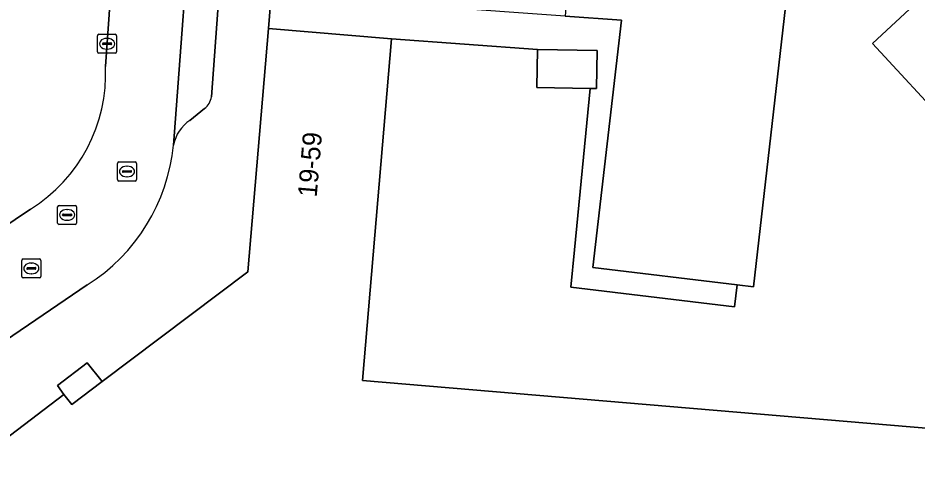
# Model space of a CAD drawing. Extents: x 159960 to 160866, y 382700 to 383354.
# Drawn here: x 160578.69 to 160625.92, y 382969.69 to 382992.86 of the extents above; entities that cross this region are included whole.
import ezdxf

# ---------------------------------------------------------------- set-up
doc = ezdxf.new("R2010")
doc.units = 0
for name, color, linetype in [('IMGEO_Erf', 7, 'Continuous'), ('IMGEO_Kolk', 7, 'Continuous'), ('IMGEO_Pand', 7, 'Continuous'), ('IMGEO_Pand_nummerreeks', 7, 'Continuous'), ('IMGEO_Parkeervlak_open', 7, 'Continuous'), ('IMGEO_Rijbaan_lokaal_open', 7, 'Continuous'), ('IMGEO_Rioolput', 7, 'Continuous'), ('IMGEO_Voetpad_open', 7, 'Continuous')]:
    doc.layers.add(name, color=color, linetype=linetype)

msp = doc.modelspace()

# ---------------------------------------------------------------- linework, layer by layer
at = {"layer": 'IMGEO_Erf'}
for points in [[(160618.765, 383041.217), (160613.257, 383017.926), (160613.407, 383017.912), (160615.49, 383015.555), (160618.011, 383017.784), (160620.93, 383014.482), (160618.409, 383012.254), (160620.851, 383009.492), (160620.162, 383003.469), (160619.765, 383000), (160619.579, 382998.374), (160617.333, 382978.743), (160616.467, 382978.846), (160616.33, 382977.69), (160607.725, 382978.715), (160607.917, 382980.675), (160608.745, 382989.162), (160605.949, 382989.203), (160605.978, 382991.204), (160598.307, 382991.758), (160596.782, 382973.814), (160638.396, 382970.297)], [(160631.747, 382982.688), (160623.586, 382991.519), (160626.022, 382993.77)]]:
    msp.add_lwpolyline(points, dxfattribs=at)
at = {"layer": 'IMGEO_Kolk'}
for p, q in [((160582.866, 382991.078), (160582.866, 382991.93)), ((160582.941, 382992.004), (160583.793, 382992.004)), ((160583.354, 382991.784), (160583.379, 382991.784)), ((160583.867, 382991.93), (160583.867, 382991.078)), ((160583.125, 382991.498), (160583.125, 382991.51)), ((160583.563, 382991.461), (160583.165, 382991.461)), ((160583.168, 382991.547), (160583.566, 382991.547)), ((160583.377, 382991.224), (160583.352, 382991.224)), ((160583.609, 382991.51), (160583.609, 382991.498)), ((160583.793, 382991.004), (160582.941, 382991.004))]:
    msp.add_line(p, q, dxfattribs=at)
for points in [[(160582.866, 382991.078), (160582.866, 382991.93)], [(160582.941, 382992.004), (160583.793, 382992.004)], [(160583.867, 382991.93), (160583.867, 382991.078)], [(160583.793, 382991.004), (160582.941, 382991.004)]]:
    msp.add_lwpolyline(points, dxfattribs=at)
for centre, radius, start, end in [((160582.943, 382991.928), 0.0765, 91.552, 178.448), ((160582.943, 382991.928), 0.0765, 91.552, 178.448), ((160583.791, 382991.928), 0.0765, 1.552, 88.448), ((160583.791, 382991.928), 0.0765, 1.552, 88.448), ((160583.165, 382991.507), 0.0403, 85.8775, 175.7526), ((160583.162, 382991.497), 0.0366, 178.938, 274.7102), ((160583.566, 382991.504), 0.043, 264.8664, 352.4533), ((160583.57, 382991.509), 0.0386, 1.7309, 96.639), ((160582.943, 382991.08), 0.0765, 181.552, 268.448), ((160582.943, 382991.08), 0.0765, 181.552, 268.448), ((160583.791, 382991.08), 0.0765, 271.552, 358.448), ((160583.791, 382991.08), 0.0765, 271.552, 358.448)]:
    msp.add_arc(centre, radius, start, end, dxfattribs=at)
for centre, major_axis, ratio, start_param, end_param in [((160583.353, 382991.504), (-0.387, 0.002), 0.722429, 4.712389, 7.853982), ((160583.378, 382991.504), (-0.39, 0.002), 0.717154, 1.570796, 4.712389)]:
    msp.add_ellipse(centre, major_axis=major_axis, ratio=ratio, start_param=start_param, end_param=end_param, dxfattribs=at)
at = {"layer": 'IMGEO_Pand'}
for points in [[(160619.579, 382998.374), (160618.131, 383000), (160611.972, 383006.916), (160611.539, 383003.213), (160611.164, 383000), (160610.538, 382994.634), (160607.576, 382994.848), (160607.439, 382992.952), (160610.401, 382992.738), (160608.885, 382979.749), (160616.467, 382978.846), (160617.333, 382978.743)], [(160640.419, 382987.372), (160632.574, 382988.48), (160630.661, 382988.75), (160626.022, 382993.77), (160623.586, 382991.519), (160631.747, 382982.688), (160639.599, 382981.565)], [(160638.396, 382970.297), (160596.782, 382973.814), (160598.307, 382991.758), (160591.84, 382992.307), (160590.754, 382979.528), (160583.117, 382973.762), (160581.519, 382972.556), (160581.095, 382973.078), (160576.509, 382969.597), (160576.88, 382969.1), (160580.22, 382964.62), (160580.469, 382964.782), (160582.22, 382962.406), (160583.279, 382960.97), (160582.95, 382960.705), (160588.123, 382953.831), (160602.645, 382964.701), (160637.67, 382961.705)], [(160609.11, 382991.158), (160605.978, 382991.204), (160605.949, 382989.203), (160608.745, 382989.162), (160609.081, 382989.157)]]:
    msp.add_lwpolyline(points, close=True, dxfattribs=at)
at = {"layer": 'IMGEO_Parkeervlak_open'}
for points in [[(160590.095, 383029.585), (160587.889, 383000), (160586.859, 382986.185)], [(160588.852, 382988.722), (160589.672, 383000), (160591.616, 383026.743)], [(160587.72, 382987.48), (160588.479, 382988.104)]]:
    msp.add_lwpolyline(points, dxfattribs=at)
for centre, radius, start, end in [((160587.934, 382988.854), 0.927, 305.9734, 351.7996), ((160588.832, 382985.807), 2.009, 123.6122, 169.1507)]:
    msp.add_arc(centre, radius, start, end, dxfattribs=at)
at = {"layer": 'IMGEO_Rijbaan_lokaal_open'}
for points in [[(160590.095, 383029.585), (160590.181, 383030.558), (160585.928, 383030.861), (160585.891, 383029.789), (160583.948, 383000), (160583.683, 382995.943), (160583.673, 382995.789), (160583.285, 382990.315)], [(160586.859, 382986.185), (160587.889, 383000), (160590.095, 383029.585)], [(160579.348, 382982.812), (160576.044, 382980.606), (160572.866, 382978.485), (160575.706, 382974.347), (160582.322, 382978.839)]]:
    msp.add_lwpolyline(points, dxfattribs=at)
for centre, radius, start, end in [((160574.891, 382989.935), 8.402, 302.033, 2.5929), ((160577.083, 382987.149), 9.823, 302.229, 354.3708)]:
    msp.add_arc(centre, radius, start, end, dxfattribs=at)
at = {"layer": 'IMGEO_Rioolput'}
for p, q in [((160583.913, 382984.368), (160583.913, 382985.22)), ((160583.988, 382985.294), (160584.84, 382985.294)), ((160584.401, 382985.074), (160584.426, 382985.074)), ((160584.914, 382985.22), (160584.914, 382984.368)), ((160584.172, 382984.788), (160584.172, 382984.8)), ((160584.61, 382984.751), (160584.212, 382984.751)), ((160584.215, 382984.837), (160584.613, 382984.837)), ((160584.656, 382984.8), (160584.656, 382984.788)), ((160584.84, 382984.294), (160583.988, 382984.294)), ((160584.424, 382984.514), (160584.399, 382984.514)), ((160580.767, 382982.088), (160580.767, 382982.94)), ((160580.842, 382983.014), (160581.694, 382983.014)), ((160581.255, 382982.794), (160581.28, 382982.794)), ((160581.768, 382982.94), (160581.768, 382982.088)), ((160581.026, 382982.508), (160581.026, 382982.52)), ((160581.464, 382982.471), (160581.066, 382982.471)), ((160581.069, 382982.557), (160581.467, 382982.557)), ((160581.278, 382982.234), (160581.253, 382982.234)), ((160581.51, 382982.52), (160581.51, 382982.508)), ((160581.694, 382982.014), (160580.842, 382982.014)), ((160578.887, 382979.274), (160578.887, 382980.126)), ((160578.962, 382980.2), (160579.814, 382980.2)), ((160579.375, 382979.98), (160579.4, 382979.98)), ((160579.888, 382980.126), (160579.888, 382979.274)), ((160579.146, 382979.694), (160579.146, 382979.706)), ((160579.584, 382979.657), (160579.186, 382979.657)), ((160579.189, 382979.743), (160579.587, 382979.743)), ((160579.398, 382979.42), (160579.373, 382979.42)), ((160579.63, 382979.706), (160579.63, 382979.694)), ((160579.814, 382979.2), (160578.962, 382979.2))]:
    msp.add_line(p, q, dxfattribs=at)
for points in [[(160583.913, 382984.368), (160583.913, 382985.22)], [(160583.988, 382985.294), (160584.84, 382985.294)], [(160584.914, 382985.22), (160584.914, 382984.368)], [(160584.84, 382984.294), (160583.988, 382984.294)], [(160580.767, 382982.088), (160580.767, 382982.94)], [(160580.842, 382983.014), (160581.694, 382983.014)], [(160581.768, 382982.94), (160581.768, 382982.088)], [(160581.694, 382982.014), (160580.842, 382982.014)], [(160578.887, 382979.274), (160578.887, 382980.126)], [(160578.962, 382980.2), (160579.814, 382980.2)], [(160579.888, 382980.126), (160579.888, 382979.274)], [(160579.814, 382979.2), (160578.962, 382979.2)]]:
    msp.add_lwpolyline(points, dxfattribs=at)
for centre, radius, start, end in [((160583.99, 382985.218), 0.0765, 91.552, 178.448), ((160583.99, 382985.218), 0.0765, 91.552, 178.448), ((160584.838, 382985.218), 0.0765, 1.552, 88.448), ((160584.838, 382985.218), 0.0765, 1.552, 88.448), ((160584.212, 382984.797), 0.0403, 85.8775, 175.7526), ((160584.209, 382984.787), 0.0366, 178.938, 274.7102), ((160584.613, 382984.794), 0.043, 264.8664, 352.4533), ((160584.617, 382984.799), 0.0386, 1.7309, 96.639), ((160583.99, 382984.37), 0.0765, 181.552, 268.448), ((160583.99, 382984.37), 0.0765, 181.552, 268.448), ((160584.838, 382984.37), 0.0765, 271.552, 358.448), ((160584.838, 382984.37), 0.0765, 271.552, 358.448), ((160580.844, 382982.938), 0.0765, 91.552, 178.448), ((160580.844, 382982.938), 0.0765, 91.552, 178.448), ((160581.692, 382982.938), 0.0765, 1.552, 88.448), ((160581.692, 382982.938), 0.0765, 1.552, 88.448), ((160581.066, 382982.517), 0.0403, 85.8775, 175.7526), ((160581.063, 382982.507), 0.0366, 178.938, 274.7102), ((160581.467, 382982.514), 0.043, 264.8664, 352.4533), ((160581.471, 382982.519), 0.0386, 1.7309, 96.639), ((160580.844, 382982.09), 0.0765, 181.552, 268.448), ((160580.844, 382982.09), 0.0765, 181.552, 268.448), ((160581.692, 382982.09), 0.0765, 271.552, 358.448), ((160581.692, 382982.09), 0.0765, 271.552, 358.448), ((160578.964, 382980.124), 0.0765, 91.552, 178.448), ((160578.964, 382980.124), 0.0765, 91.552, 178.448), ((160579.812, 382980.124), 0.0765, 1.552, 88.448), ((160579.812, 382980.124), 0.0765, 1.552, 88.448), ((160579.186, 382979.703), 0.0403, 85.8775, 175.7526), ((160579.183, 382979.693), 0.0366, 178.938, 274.7102), ((160579.587, 382979.7), 0.043, 264.8664, 352.4533), ((160579.591, 382979.705), 0.0386, 1.7309, 96.639), ((160578.964, 382979.276), 0.0765, 181.552, 268.448), ((160578.964, 382979.276), 0.0765, 181.552, 268.448), ((160579.812, 382979.276), 0.0765, 271.552, 358.448), ((160579.812, 382979.276), 0.0765, 271.552, 358.448)]:
    msp.add_arc(centre, radius, start, end, dxfattribs=at)
for centre, major_axis, ratio, start_param, end_param in [((160584.4, 382984.794), (-0.387, 0.002), 0.722429, 4.712389, 7.853982), ((160584.425, 382984.794), (-0.39, 0.002), 0.717154, 1.570796, 4.712389), ((160581.254, 382982.514), (-0.387, 0.002), 0.722429, 4.712389, 7.853982), ((160581.279, 382982.514), (-0.39, 0.002), 0.717154, 1.570796, 4.712389), ((160579.374, 382979.7), (-0.387, 0.002), 0.722429, 4.712389, 7.853982), ((160579.399, 382979.7), (-0.39, 0.002), 0.717154, 1.570796, 4.712389)]:
    msp.add_ellipse(centre, major_axis=major_axis, ratio=ratio, start_param=start_param, end_param=end_param, dxfattribs=at)
at = {"layer": 'IMGEO_Voetpad_open'}
for points in [[(160593.738, 383015.582), (160593.239, 383015.618), (160593.252, 383015.798), (160593.262, 383015.937), (160593.76, 383015.9), (160594.131, 383020.969), (160593.632, 383021.005), (160593.644, 383021.169), (160593.655, 383021.324), (160594.153, 383021.287), (160594.525, 383026.356), (160594.026, 383026.391), (160594.04, 383026.579), (160594.049, 383026.71), (160592.299, 383026.734), (160591.616, 383026.743), (160589.672, 383000), (160588.852, 382988.722)], [(160579.47, 382994.451), (160579.844, 383000), (160581.492, 383024.467), (160578.837, 383023.83), (160578.759, 383022.622), (160578.269, 383021.887), (160578.153, 383020.102), (160578.054, 383018.571), (160578.483, 383018.083), (160578.389, 383016.637), (160577.866, 383016.178), (160577.679, 383013.292), (160577.519, 383010.814), (160577.986, 383010.283), (160577.882, 383008.671), (160577.379, 383008.422), (160577.307, 383007.311), (160577.787, 383007.28), (160577.337, 383000.339), (160576.596, 382989.774), (160576.253, 382984.013), (160576.044, 382980.606), (160579.348, 382982.812)], [(160583.285, 382990.315), (160583.673, 382995.789), (160583.683, 382995.943)], [(160576.509, 382969.597), (160581.095, 382973.078), (160580.767, 382973.557), (160582.328, 382974.737), (160583.117, 382973.762), (160590.754, 382979.528), (160591.84, 382992.307), (160591.989, 382994.064)], [(160588.479, 382988.104), (160587.72, 382987.48)], [(160582.322, 382978.839), (160575.706, 382974.347)]]:
    msp.add_lwpolyline(points, dxfattribs=at)
for points in [[(160610.401, 382992.738), (160607.439, 382992.952), (160600.347, 382993.462), (160592.168, 382994.051), (160591.989, 382994.064), (160591.84, 382992.307), (160598.307, 382991.758), (160605.978, 382991.204), (160609.11, 382991.158), (160609.081, 382989.157), (160608.745, 382989.162), (160607.917, 382980.675), (160607.725, 382978.715), (160616.33, 382977.69), (160616.467, 382978.846), (160608.885, 382979.749)], [(160582.328, 382974.737), (160580.767, 382973.557), (160581.095, 382973.078), (160581.519, 382972.556), (160583.117, 382973.762)]]:
    msp.add_lwpolyline(points, close=True, dxfattribs=at)
for centre, radius, start, end in [((160574.891, 382989.935), 8.402, 302.033, 2.5929), ((160587.934, 382988.854), 0.927, 305.9734, 351.7996), ((160588.832, 382985.807), 2.009, 123.6122, 169.1507), ((160577.083, 382987.149), 9.823, 302.229, 354.3708)]:
    msp.add_arc(centre, radius, start, end, dxfattribs=at)

# ---------------------------------------------------------------- texts
at = {"layer": 'IMGEO_Pand_nummerreeks'}
msp.add_text('19-59', height=1, rotation=85.1425, dxfattribs=at).set_placement((160594.377, 382983.413))

doc.saveas('drawing.dxf')
